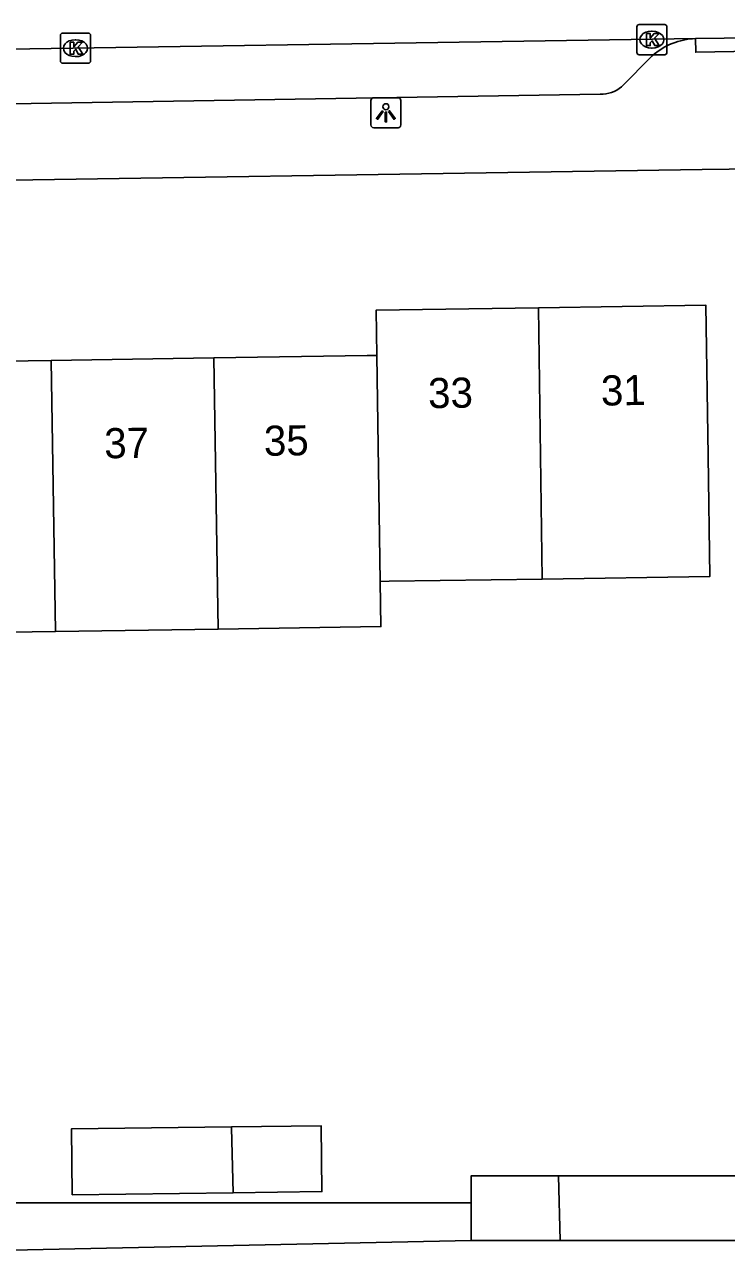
# Model space of a CAD drawing. Extents: x 157321 to 158827, y 386650 to 388532.
# Drawn here: x 158078.73 to 158102.03, y 387879.03 to 387919.77 of the extents above; entities that cross this region are included whole.
import ezdxf

# ---------------------------------------------------------------- set-up
doc = ezdxf.new("R2010")
doc.units = 0
for name, color, linetype in [('IMGEO_Kolk', 7, 'Continuous'), ('IMGEO_Lichtpunt', 7, 'Continuous'), ('IMGEO_Pand', 7, 'Continuous'), ('IMGEO_Pand_nummerreeks', 7, 'Continuous'), ('IMGEO_Rijbaan_lokaal_open', 7, 'Continuous'), ('IMGEO_Voetpad_open', 7, 'Continuous')]:
    doc.layers.add(name, color=color, linetype=linetype)

msp = doc.modelspace()

# ---------------------------------------------------------------- linework, layer by layer
at = {"layer": 'IMGEO_Kolk'}
for p, q in [((158099.056, 387918.844), (158099.056, 387919.696)), ((158099.131, 387919.77), (158099.983, 387919.77)), ((158099.544, 387919.55), (158099.569, 387919.55)), ((158100.057, 387919.696), (158100.057, 387918.844)), ((158079.921, 387918.559), (158079.921, 387919.411)), ((158079.996, 387919.485), (158080.848, 387919.485)), ((158080.409, 387919.265), (158080.434, 387919.265)), ((158080.922, 387919.411), (158080.922, 387918.559)), ((158080.432, 387918.705), (158080.407, 387918.705)), ((158099.983, 387918.77), (158099.131, 387918.77)), ((158099.567, 387918.99), (158099.542, 387918.99)), ((158080.848, 387918.485), (158079.996, 387918.485))]:
    msp.add_line(p, q, dxfattribs=at)
for points in [[(158099.056, 387918.844), (158099.056, 387919.696)], [(158099.131, 387919.77), (158099.983, 387919.77)], [(158100.057, 387919.696), (158100.057, 387918.844)], [(158079.921, 387918.559), (158079.921, 387919.411)], [(158079.996, 387919.485), (158080.848, 387919.485)], [(158080.242, 387919.185), (158080.365, 387919.185), (158080.365, 387919.034), (158080.495, 387919.185), (158080.659, 387919.185), (158080.513, 387919.034), (158080.666, 387918.785), (158080.514, 387918.785), (158080.429, 387918.949), (158080.365, 387918.882), (158080.365, 387918.785), (158080.242, 387918.785), (158080.242, 387919.185)], [(158080.922, 387919.411), (158080.922, 387918.559)], [(158099.377, 387919.47), (158099.5, 387919.47), (158099.5, 387919.319), (158099.63, 387919.47), (158099.794, 387919.47), (158099.648, 387919.319), (158099.801, 387919.07), (158099.649, 387919.07), (158099.564, 387919.234), (158099.5, 387919.167), (158099.5, 387919.07), (158099.377, 387919.07), (158099.377, 387919.47)], [(158099.983, 387918.77), (158099.131, 387918.77)], [(158080.848, 387918.485), (158079.996, 387918.485)]]:
    msp.add_lwpolyline(points, dxfattribs=at)
for centre, start, end in [((158099.133, 387919.694), 91.552, 178.448), ((158099.133, 387919.694), 91.552, 178.448), ((158099.981, 387919.694), 1.552, 88.448), ((158099.981, 387919.694), 1.552, 88.448), ((158079.998, 387919.409), 91.552, 178.448), ((158079.998, 387919.409), 91.552, 178.448), ((158080.846, 387919.409), 1.552, 88.448), ((158080.846, 387919.409), 1.552, 88.448), ((158099.133, 387918.846), 181.552, 268.448), ((158099.133, 387918.846), 181.552, 268.448), ((158099.981, 387918.846), 271.552, 358.448), ((158099.981, 387918.846), 271.552, 358.448), ((158079.998, 387918.561), 181.552, 268.448), ((158079.998, 387918.561), 181.552, 268.448), ((158080.846, 387918.561), 271.552, 358.448), ((158080.846, 387918.561), 271.552, 358.448)]:
    msp.add_arc(centre, 0.0765, start, end, dxfattribs=at)
for centre, major_axis, ratio, start_param, end_param in [((158099.543, 387919.27), (-0.387, 0.002), 0.722429, 4.712389, 7.853982), ((158099.568, 387919.27), (-0.39, 0.002), 0.717154, 1.570796, 4.712389), ((158080.408, 387918.985), (-0.387, 0.002), 0.722429, 4.712389, 7.853982), ((158080.433, 387918.985), (-0.39, 0.002), 0.717154, 1.570796, 4.712389)]:
    msp.add_ellipse(centre, major_axis=major_axis, ratio=ratio, start_param=start_param, end_param=end_param, dxfattribs=at)
at = {"layer": 'IMGEO_Lichtpunt'}
for p, q in [((158090.227, 387917.245), (158090.227, 387916.438)), ((158090.227, 387917.245), (158090.227, 387916.438)), ((158091.129, 387917.34), (158090.321, 387917.34)), ((158091.129, 387917.34), (158090.321, 387917.34)), ((158091.223, 387916.438), (158091.223, 387917.245)), ((158091.223, 387916.438), (158091.223, 387917.245)), ((158090.321, 387916.344), (158091.129, 387916.344)), ((158090.321, 387916.344), (158091.129, 387916.344))]:
    msp.add_line(p, q, dxfattribs=at)
for points in [[(158090.601, 387916.909), (158090.64, 387916.881), (158090.452, 387916.619), (158090.414, 387916.646), (158090.601, 387916.909)], [(158090.703, 387916.861), (158090.75, 387916.861), (158090.75, 387916.539), (158090.703, 387916.539), (158090.703, 387916.861)], [(158090.813, 387916.881), (158090.851, 387916.908), (158091.038, 387916.646), (158090.999, 387916.618), (158090.813, 387916.881)]]:
    msp.add_lwpolyline(points, dxfattribs=at)
msp.add_circle((158090.726, 387917.043), 0.0994, dxfattribs=at)
for centre, start, end in [((158090.321, 387917.245), 90, 180), ((158090.321, 387917.245), 90, 180), ((158091.129, 387917.245), 0, 90), ((158091.129, 387917.245), 0, 90), ((158090.321, 387916.438), 180, 270), ((158090.321, 387916.438), 180, 270), ((158091.129, 387916.438), 270, 0), ((158091.129, 387916.438), 270, 360)]:
    msp.add_arc(centre, 0.0946, start, end, dxfattribs=at)
at = {"layer": 'IMGEO_Pand'}
for points in [[(158090.423, 387908.785), (158090.4, 387910.285), (158095.789, 387910.366)], [(158095.789, 387910.366), (158101.35, 387910.45), (158101.425, 387905.451), (158101.485, 387901.443), (158095.916, 387901.359)], [(158095.916, 387901.359), (158095.789, 387910.366)], [(158074.222, 387908.536), (158079.615, 387908.619)], [(158079.615, 387908.619), (158085.017, 387908.702)], [(158079.763, 387899.618), (158079.615, 387908.619)], [(158085.017, 387908.702), (158090.11, 387908.78), (158090.423, 387908.785)], [(158085.017, 387908.702), (158085.162, 387899.699)], [(158090.423, 387908.785), (158090.537, 387901.278)], [(158090.537, 387901.278), (158090.56, 387899.78), (158085.162, 387899.699)], [(158095.916, 387901.359), (158090.838, 387901.283), (158090.537, 387901.278)], [(158079.763, 387899.618), (158074.345, 387899.537)], [(158085.162, 387899.699), (158079.763, 387899.618)], [(158085.656, 387880.981), (158080.314, 387880.913), (158080.285, 387883.097), (158085.598, 387883.165)], [(158085.598, 387883.165), (158088.574, 387883.203), (158088.602, 387881.019), (158085.656, 387880.981)], [(158085.656, 387880.981), (158085.599, 387883.135), (158085.598, 387883.165)], [(158093.553, 387880.643), (158093.553, 387881.539), (158096.451, 387881.539)], [(158096.451, 387881.539), (158105.922, 387881.539), (158105.922, 387879.396), (158096.509, 387879.396)], [(158096.509, 387879.396), (158096.451, 387881.539)], [(158093.553, 387879.396), (158093.553, 387880.643)], [(158096.509, 387879.396), (158093.553, 387879.396)]]:
    msp.add_lwpolyline(points, dxfattribs=at)
at = {"layer": 'IMGEO_Rijbaan_lokaal_open'}
for points in [[(158072.479, 387918.863), (158101.002, 387919.307)], [(158101.002, 387919.307), (158104.797, 387919.346)]]:
    msp.add_lwpolyline(points, dxfattribs=at)
at = {"layer": 'IMGEO_Voetpad_open'}
for points in [[(158104.797, 387919.346), (158104.809, 387918.914), (158101.013, 387918.853), (158101.002, 387919.307)], [(158099.563, 387918.73), (158098.547, 387917.7)], [(158097.843, 387917.455), (158075.563, 387917.097)], [(158105.705, 387915.013), (158101.231, 387914.955), (158072.541, 387914.513)], [(158078.096, 387880.643), (158093.553, 387880.643)], [(158093.553, 387879.396), (158076.179, 387879.03)]]:
    msp.add_lwpolyline(points, dxfattribs=at)
for centre, radius, start, end in [((158101.098, 387916.984), 2.325, 92.3711, 131.3278), ((158097.861, 387918.536), 1.081, 269.0274, 309.3496)]:
    msp.add_arc(centre, radius, start, end, dxfattribs=at)

# ---------------------------------------------------------------- texts
at = {"layer": 'IMGEO_Pand_nummerreeks'}
for s, rotation, p in [('31', 0.8657, (158097.873, 387907.117)), ('33', 0.8652, (158092.135, 387907.03)), ('35', 0.8766, (158086.684, 387905.447)), ('37', 0.8793, (158081.384, 387905.365))]:
    msp.add_text(s, height=1, rotation=rotation, dxfattribs=at).set_placement(p)

doc.saveas('drawing.dxf')
